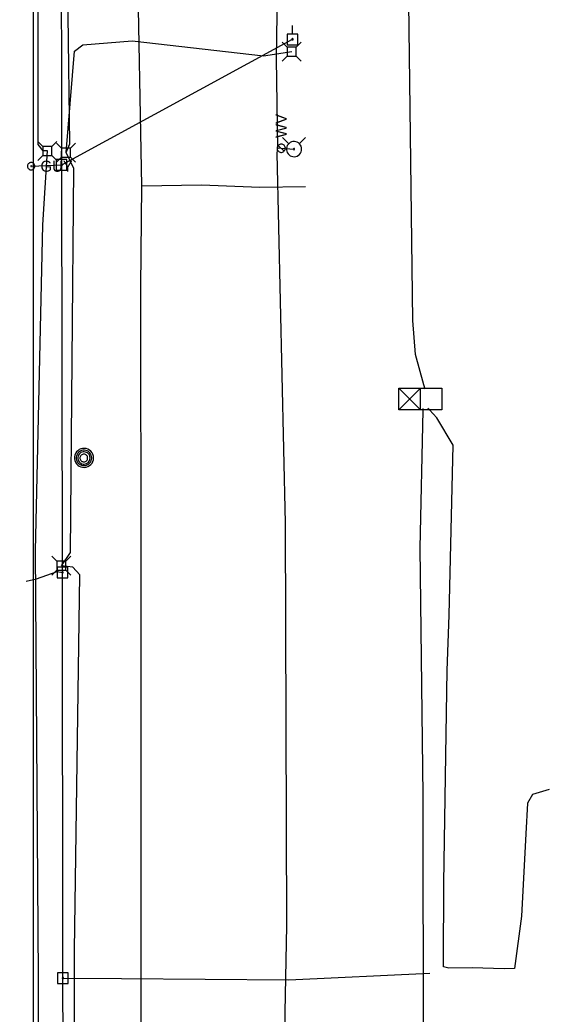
# Model space of a CAD drawing. Extents: x 596028 to 606371, y 330010 to 403088.
# Drawn here: x 602050.2 to 602233.3, y 374993.5 to 375337.5 of the extents above; entities that cross this region are included whole.
import ezdxf

# ---------------------------------------------------------------- set-up
doc = ezdxf.new("R2010")
doc.units = 0
for name, color, linetype in [('E_SIG', 7, 'Continuous'), ('E_UTL_AG_Bold', 7, 'Continuous'), ('E_UTL_E_UG', 7, 'Continuous'), ('E_UTL_EGuyWire', 7, 'Continuous'), ('E_UTL_EPowerPole', 7, 'Continuous'), ('E_UTL_G_UG', 7, 'Continuous'), ('E_UTL_MH', 7, 'Continuous'), ('E_UTL_Overhead', 7, 'Continuous'), ('E_UTL_T_UG', 7, 'Continuous'), ('E_UTL_W', 7, 'Continuous'), ('E_UTL_W_UG', 7, 'Continuous'), ('E_UTL_WHydrant', 7, 'Continuous')]:
    doc.layers.add(name, color=color, linetype=linetype)

msp = doc.modelspace()

# ---------------------------------------------------------------- linework, layer by layer
at = {"layer": 'E_SIG'}
for points in [[(602181.34, 375202.62), (602181.34, 375210.05)], [(602181.34, 375210.05), (602196.19, 375210.05)], [(602188.77, 375210.05), (602181.34, 375202.62)], [(602181.34, 375210.05), (602188.77, 375202.62)], [(602188.77, 375202.62), (602188.77, 375210.05)], [(602196.19, 375210.05), (602196.19, 375202.62)], [(602188.77, 375206.34), (602188.77, 375206.34)], [(602196.19, 375202.62), (602181.34, 375202.62)]]:
    msp.add_lwpolyline(points, dxfattribs=at)
at = {"layer": 'E_UTL_AG_Bold'}
for points in [[(602142.69, 375328.07), (602140.94, 375329.82)], [(602145.78, 375328.07), (602147.54, 375329.82)], [(602145.78, 375328.07), (602142.69, 375328.07)], [(602142.69, 375328.07), (602142.69, 375324.97)], [(602145.78, 375324.97), (602145.78, 375328.07)], [(602142.69, 375324.97), (602140.94, 375323.22)], [(602142.69, 375324.97), (602145.78, 375324.97)], [(602145.78, 375324.97), (602147.54, 375323.22)], [(602058.16, 375293.68), (602056.4, 375295.44)], [(602061.25, 375293.68), (602063, 375295.44)], [(602064.6, 375293.11), (602062.85, 375294.87)], [(602067.7, 375293.11), (602069.45, 375294.87)], [(602061.25, 375293.68), (602058.16, 375293.68)], [(602058.16, 375293.68), (602058.16, 375290.59)], [(602061.25, 375290.59), (602061.25, 375293.68)], [(602067.7, 375293.11), (602064.6, 375293.11)], [(602064.6, 375293.11), (602064.6, 375290.02)], [(602067.7, 375290.02), (602067.7, 375293.11)], [(602058.16, 375290.59), (602056.4, 375288.84)], [(602058.16, 375290.59), (602061.25, 375290.59)], [(602061.25, 375290.59), (602063, 375288.84)], [(602064.6, 375290.02), (602062.85, 375288.27)], [(602064.6, 375290.02), (602067.7, 375290.02)], [(602067.7, 375290.02), (602069.45, 375288.27)], [(602062.97, 375150.16), (602061.22, 375151.91)], [(602066.07, 375150.16), (602067.82, 375151.91)], [(602062.97, 375147.06), (602061.22, 375145.31)], [(602066.07, 375150.16), (602062.97, 375150.16)], [(602062.97, 375150.16), (602062.97, 375147.06)], [(602062.97, 375147.06), (602066.07, 375147.06)], [(602066.07, 375147.06), (602066.07, 375150.16)], [(602066.07, 375147.06), (602067.82, 375145.31)]]:
    msp.add_lwpolyline(points, dxfattribs=at)
at = {"layer": 'E_UTL_E_UG'}
for points in [[(602190.41, 375209.68), (602189.93, 375211.21), (602187.05, 375221.7), (602186.15, 375233.49), (602184.79, 375343.38), (602188.12, 375756.65), (602190.01, 375868.4), (602189.17, 375920.06), (602191.12, 375971.36), (602186.02, 376040.13), (602188.46, 376124.45), (602186.48, 376202.65), (602191.29, 376536.46)], [(602191.01, 374175.79), (602191.11, 374176.72), (602188.82, 374193.49), (602188.65, 374229.59), (602189.6, 374285.55), (602189.76, 374446.58), (602190.8, 374525.64), (602189.83, 374584.47), (602191.23, 374696.18), (602190.41, 374730.71), (602189.8, 374841.34), (602188.8, 374937.75), (602189.8, 374979.95), (602189.67, 375069.12), (602188.62, 375154.8), (602189.71, 375202.32), (602189.71, 375202.98)], [(602233.28, 375071.18), (602227.53, 375069.51), (602225.85, 375066.51), (602225.2, 375055.8), (602223.73, 375027.4), (602221.34, 375009.22), (602217.68, 375009.13), (602206.69, 375009.49), (602198.56, 375009.33), (602196.74, 375009.82), (602196.7, 375011.09), (602196.83, 375038.93), (602198.04, 375112.31), (602198.67, 375131.55), (602200.13, 375190.29), (602194.44, 375199.79), (602191.85, 375202.54), (602191.36, 375203.01)], [(602052.37, 375143.3), (602055.92, 375144.1), (602063.08, 375146.65), (602064.91, 375146.3)]]:
    msp.add_lwpolyline(points, dxfattribs=at)
at = {"layer": 'E_UTL_EGuyWire'}
msp.add_line((602054.09, 375286.87), (602064.66, 375287.35), dxfattribs=at)
for points in [[(602055.37, 375286.87), (602055.35, 375287.11), (602055.28, 375287.34), (602055.17, 375287.56), (602055.02, 375287.75), (602054.83, 375287.91), (602054.62, 375288.03), (602054.39, 375288.11), (602054.15, 375288.15), (602053.9, 375288.14), (602053.67, 375288.08), (602053.45, 375287.98), (602053.25, 375287.84), (602053.08, 375287.66), (602052.95, 375287.46), (602052.86, 375287.23), (602052.81, 375286.99), (602052.81, 375286.75), (602052.86, 375286.51), (602052.95, 375286.28), (602053.08, 375286.07), (602053.25, 375285.9), (602053.45, 375285.76), (602053.67, 375285.65), (602053.9, 375285.6), (602054.15, 375285.59), (602054.39, 375285.62), (602054.62, 375285.7), (602054.83, 375285.82), (602055.02, 375285.98), (602055.17, 375286.17), (602055.28, 375286.39), (602055.35, 375286.62), (602055.37, 375286.87)], [(602054.25, 375286.87), (602054.24, 375286.9), (602054.24, 375286.93), (602054.22, 375286.95), (602054.2, 375286.98), (602054.18, 375287), (602054.15, 375287.01), (602054.12, 375287.02), (602054.09, 375287.03), (602054.06, 375287.03), (602054.03, 375287.02), (602054.01, 375287.01), (602053.98, 375286.99), (602053.96, 375286.97), (602053.94, 375286.94), (602053.93, 375286.91), (602053.93, 375286.88), (602053.93, 375286.85), (602053.93, 375286.82), (602053.94, 375286.79), (602053.96, 375286.77), (602053.98, 375286.75), (602054.01, 375286.73), (602054.03, 375286.72), (602054.06, 375286.71), (602054.09, 375286.71), (602054.12, 375286.71), (602054.15, 375286.72), (602054.18, 375286.74), (602054.2, 375286.76), (602054.22, 375286.78), (602054.24, 375286.81), (602054.24, 375286.84), (602054.25, 375286.87)]]:
    msp.add_lwpolyline(points, dxfattribs=at)
at = {"layer": 'E_UTL_EPowerPole'}
for points in [[(602146.31, 375332.61), (602142.62, 375332.61)], [(602142.62, 375332.61), (602142.62, 375328.92)], [(602144.47, 375332.61), (602144.47, 375335.52)], [(602146.31, 375328.92), (602146.31, 375332.61)], [(602144.74, 375330.77), (602144.73, 375330.82), (602144.72, 375330.86), (602144.7, 375330.9), (602144.67, 375330.94), (602144.64, 375330.97), (602144.6, 375330.99), (602144.55, 375331), (602144.51, 375331.01), (602144.46, 375331.01), (602144.42, 375331), (602144.38, 375330.98), (602144.34, 375330.95), (602144.31, 375330.92), (602144.29, 375330.88), (602144.27, 375330.84), (602144.26, 375330.79), (602144.26, 375330.75), (602144.27, 375330.7), (602144.29, 375330.66), (602144.31, 375330.62), (602144.34, 375330.59), (602144.38, 375330.56), (602144.42, 375330.55), (602144.46, 375330.54), (602144.51, 375330.53), (602144.55, 375330.54), (602144.6, 375330.55), (602144.64, 375330.58), (602144.67, 375330.61), (602144.7, 375330.64), (602144.72, 375330.68), (602144.73, 375330.73), (602144.74, 375330.77)], [(602142.62, 375328.92), (602146.31, 375328.92)], [(602064.62, 375289.19), (602064.62, 375292.1)], [(602066.47, 375289.19), (602062.78, 375289.19)], [(602062.78, 375289.19), (602062.78, 375285.5)], [(602066.47, 375285.5), (602066.47, 375289.19)], [(602062.78, 375285.5), (602066.47, 375285.5)], [(602064.89, 375287.35), (602064.89, 375287.39), (602064.88, 375287.44), (602064.86, 375287.48), (602064.83, 375287.51), (602064.79, 375287.54), (602064.75, 375287.57), (602064.71, 375287.58), (602064.67, 375287.59), (602064.62, 375287.59), (602064.58, 375287.57), (602064.54, 375287.56), (602064.5, 375287.53), (602064.47, 375287.5), (602064.44, 375287.46), (602064.43, 375287.42), (602064.42, 375287.37), (602064.42, 375287.33), (602064.43, 375287.28), (602064.44, 375287.24), (602064.47, 375287.2), (602064.5, 375287.17), (602064.54, 375287.14), (602064.58, 375287.12), (602064.62, 375287.11), (602064.67, 375287.11), (602064.71, 375287.12), (602064.75, 375287.13), (602064.79, 375287.16), (602064.83, 375287.18), (602064.86, 375287.22), (602064.88, 375287.26), (602064.89, 375287.3), (602064.89, 375287.35)], [(602064.88, 375148.14), (602064.88, 375151.05)], [(602066.72, 375148.14), (602063.04, 375148.14)], [(602063.04, 375148.14), (602063.04, 375144.45)], [(602066.72, 375144.45), (602066.72, 375148.14)], [(602063.04, 375144.45), (602066.72, 375144.45)], [(602065.15, 375146.3), (602065.15, 375146.34), (602065.13, 375146.39), (602065.11, 375146.43), (602065.08, 375146.46), (602065.05, 375146.49), (602065.01, 375146.51), (602064.97, 375146.53), (602064.92, 375146.54), (602064.88, 375146.53), (602064.83, 375146.52), (602064.79, 375146.5), (602064.75, 375146.48), (602064.72, 375146.44), (602064.7, 375146.41), (602064.68, 375146.36), (602064.67, 375146.32), (602064.67, 375146.27), (602064.68, 375146.23), (602064.7, 375146.19), (602064.72, 375146.15), (602064.75, 375146.12), (602064.79, 375146.09), (602064.83, 375146.07), (602064.88, 375146.06), (602064.92, 375146.06), (602064.97, 375146.07), (602065.01, 375146.08), (602065.05, 375146.1), (602065.08, 375146.13), (602065.11, 375146.17), (602065.13, 375146.21), (602065.15, 375146.25), (602065.15, 375146.3)], [(602065.05, 375007.79), (602065.05, 375010.69)], [(602066.89, 375007.79), (602063.21, 375007.79)], [(602063.21, 375007.79), (602063.21, 375004.09)], [(602065.32, 375005.94), (602065.32, 375005.99), (602065.3, 375006.03), (602065.28, 375006.07), (602065.25, 375006.11), (602065.22, 375006.14), (602065.18, 375006.16), (602065.14, 375006.17), (602065.09, 375006.18), (602065.05, 375006.18), (602065, 375006.17), (602064.96, 375006.15), (602064.92, 375006.12), (602064.89, 375006.09), (602064.87, 375006.05), (602064.85, 375006.01), (602064.84, 375005.97), (602064.84, 375005.92), (602064.85, 375005.88), (602064.87, 375005.83), (602064.89, 375005.8), (602064.92, 375005.76), (602064.96, 375005.74), (602065, 375005.72), (602065.05, 375005.71), (602065.09, 375005.7), (602065.14, 375005.71), (602065.18, 375005.73), (602065.22, 375005.75), (602065.25, 375005.78), (602065.28, 375005.81), (602065.3, 375005.85), (602065.32, 375005.9), (602065.32, 375005.94)], [(602066.89, 375004.09), (602066.89, 375007.79)], [(602063.21, 375004.09), (602066.89, 375004.09)]]:
    msp.add_lwpolyline(points, dxfattribs=at)
at = {"layer": 'E_UTL_G_UG'}
for points in [[(602093.59, 374402.48), (602092.94, 374546.11), (602091.98, 374738.36), (602091.44, 374861.28), (602092.27, 374940.65), (602092.28, 374982.1), (602092.08, 374991.64), (602092.12, 375028.89), (602092.19, 375144.51), (602091.97, 375245.08), (602092.37, 375280.11), (602090.91, 375359.83), (602090.85, 375438.4), (602089.65, 375481.2), (602089.91, 375532.58), (602089.88, 375613.79), (602090.33, 375630.39), (602090.98, 375707.52)], [(602092.37, 375280.11), (602113.05, 375280.37), (602133.2, 375279.65), (602148.95, 375279.85)]]:
    msp.add_lwpolyline(points, dxfattribs=at)
at = {"layer": 'E_UTL_MH'}
for points in [[(602075.65, 375185.94), (602075.59, 375186.56), (602075.42, 375187.17), (602075.13, 375187.72), (602074.74, 375188.22), (602074.27, 375188.63), (602073.72, 375188.94), (602073.13, 375189.15), (602072.51, 375189.24), (602071.88, 375189.21), (602071.27, 375189.06), (602070.7, 375188.8), (602070.19, 375188.43), (602069.76, 375187.98), (602069.42, 375187.45), (602069.19, 375186.87), (602069.07, 375186.25), (602069.07, 375185.63), (602069.19, 375185.01), (602069.42, 375184.43), (602069.76, 375183.9), (602070.19, 375183.44), (602070.7, 375183.08), (602071.27, 375182.82), (602071.88, 375182.67), (602072.51, 375182.64), (602073.13, 375182.73), (602073.72, 375182.94), (602074.27, 375183.25), (602074.74, 375183.66), (602075.13, 375184.15), (602075.42, 375184.71), (602075.59, 375185.31), (602075.65, 375185.94)], [(602075.04, 375185.93), (602074.99, 375186.44), (602074.84, 375186.93), (602074.61, 375187.38), (602074.3, 375187.78), (602073.91, 375188.11), (602073.47, 375188.37), (602072.99, 375188.54), (602072.49, 375188.61), (602071.98, 375188.58), (602071.48, 375188.46), (602071.02, 375188.25), (602070.61, 375187.96), (602070.26, 375187.59), (602069.98, 375187.16), (602069.79, 375186.69), (602069.69, 375186.19), (602069.69, 375185.68), (602069.79, 375185.18), (602069.98, 375184.71), (602070.26, 375184.28), (602070.61, 375183.91), (602071.02, 375183.62), (602071.48, 375183.4), (602071.98, 375183.28), (602072.49, 375183.26), (602072.99, 375183.33), (602073.47, 375183.5), (602073.91, 375183.75), (602074.3, 375184.09), (602074.61, 375184.49), (602074.84, 375184.94), (602074.99, 375185.43), (602075.04, 375185.93)], [(602074.47, 375185.91), (602074.43, 375186.31), (602074.32, 375186.7), (602074.14, 375187.06), (602073.88, 375187.38), (602073.58, 375187.64), (602073.23, 375187.84), (602072.85, 375187.97), (602072.45, 375188.03), (602072.04, 375188.01), (602071.65, 375187.92), (602071.28, 375187.75), (602070.95, 375187.51), (602070.67, 375187.22), (602070.45, 375186.88), (602070.3, 375186.51), (602070.22, 375186.11), (602070.22, 375185.7), (602070.3, 375185.31), (602070.45, 375184.93), (602070.67, 375184.59), (602070.95, 375184.3), (602071.28, 375184.06), (602071.65, 375183.89), (602072.04, 375183.8), (602072.45, 375183.78), (602072.85, 375183.84), (602073.23, 375183.97), (602073.58, 375184.17), (602073.88, 375184.44), (602074.14, 375184.75), (602074.32, 375185.11), (602074.43, 375185.5), (602074.47, 375185.91)], [(602073.62, 375185.89), (602073.59, 375186.14), (602073.52, 375186.39), (602073.41, 375186.61), (602073.25, 375186.81), (602073.06, 375186.98), (602072.84, 375187.1), (602072.6, 375187.18), (602072.35, 375187.22), (602072.1, 375187.21), (602071.85, 375187.15), (602071.62, 375187.04), (602071.41, 375186.9), (602071.24, 375186.71), (602071.1, 375186.5), (602071.01, 375186.27), (602070.96, 375186.02), (602070.96, 375185.76), (602071.01, 375185.52), (602071.1, 375185.28), (602071.24, 375185.07), (602071.41, 375184.88), (602071.62, 375184.74), (602071.85, 375184.63), (602072.1, 375184.57), (602072.35, 375184.56), (602072.6, 375184.6), (602072.84, 375184.68), (602073.06, 375184.81), (602073.25, 375184.97), (602073.41, 375185.17), (602073.52, 375185.4), (602073.59, 375185.64), (602073.62, 375185.89)]]:
    msp.add_lwpolyline(points, dxfattribs=at)
at = {"layer": 'E_UTL_Overhead'}
for points in [[(602066.34, 374292.77), (602066.62, 374583.45), (602066.23, 374727.52), (602065.76, 374864.44), (602065.08, 375005.94), (602064.91, 375146.3), (602064.66, 375287.35), (602064.5, 375474.72), (602064.37, 375619.94), (602064.77, 375679.41), (602064.41, 375809.38), (602063.83, 375999.2), (602063.47, 376187.97), (602063.07, 376372.59), (602063.14, 376562.11), (602062.17, 376753.86), (602064.11, 376825.6), (602061.51, 376984.74), (602059.26, 377161.57), (602058.1, 377338.74)], [(602064.66, 375287.35), (602144.5, 375330.77)]]:
    msp.add_lwpolyline(points, dxfattribs=at)
at = {"layer": 'E_UTL_T_UG'}
for points in [[(602055.02, 373190.4), (602054.9, 376316.68), (602051.39, 376320.34), (602051.52, 376386.68)], [(602057.85, 374433.74), (602053.94, 374597.47), (602053.83, 374737.56), (602056.65, 374876.16), (602056.56, 375006.47), (602055.52, 375153.81), (602058.07, 375266.58), (602059.7, 375292.14), (602058.26, 375292.19), (602056.46, 375294.38), (602056.46, 375435.81), (602055.24, 375464.42), (602053.46, 375618.71), (602053.85, 375750.72), (602052.72, 375881), (602051.42, 376011.78), (602050.17, 376031.68), (602051.41, 376156.74), (602054.26, 376374.41)], [(602066.15, 375291.57), (602067.5, 375294.59), (602065.76, 375428.32), (602067.04, 375475.04), (602066.16, 375475.51)], [(602070.78, 374433.81), (602067.22, 374586.74), (602070.25, 374597.55), (602069.04, 374739.81), (602070.66, 374861.41), (602066.6, 374866.21), (602069.17, 374876.1), (602069.09, 375015.57), (602070.96, 375145.47), (602068.51, 375148.1), (602064.52, 375148.61), (602067.66, 375153.18), (602068.79, 375286.04), (602066.15, 375291.57), (602069.1, 375326.67), (602071.97, 375328.85), (602089.02, 375330.26), (602134.43, 375325.05), (602144.24, 375326.52)], [(602065.08, 375005.94), (602085.37, 375005.83), (602143.24, 375005.34), (602191.97, 375007.62)]]:
    msp.add_lwpolyline(points, dxfattribs=at)
at = {"layer": 'E_UTL_W'}
for points in [[(602140.6, 375294.5), (602140.33, 375294.47), (602140.07, 375294.39), (602139.83, 375294.27), (602139.61, 375294.1), (602139.44, 375293.9), (602139.3, 375293.66), (602139.21, 375293.41), (602139.17, 375293.14), (602139.19, 375292.87), (602139.25, 375292.6), (602139.36, 375292.36), (602139.52, 375292.14), (602139.72, 375291.95), (602139.94, 375291.8), (602140.19, 375291.7), (602140.46, 375291.65), (602140.73, 375291.65), (602141, 375291.7), (602141.25, 375291.8), (602141.48, 375291.95), (602141.67, 375292.14), (602141.83, 375292.36), (602141.94, 375292.6), (602142.01, 375292.87), (602142.02, 375293.14), (602141.98, 375293.41), (602141.89, 375293.66), (602141.76, 375293.9), (602141.58, 375294.1), (602141.37, 375294.27), (602141.13, 375294.39), (602140.87, 375294.47), (602140.6, 375294.5)], [(602141.6, 375292.06), (602139.59, 375294.08)]]:
    msp.add_lwpolyline(points, dxfattribs=at)
at = {"layer": 'E_UTL_W_UG'}
for points in [[(602142.23, 374402.89), (602139.57, 374549.01), (602141.08, 374699.68), (602142.22, 374793.43), (602143.05, 374794.25), (602143.48, 374798.85), (602140.37, 374876.74), (602141.92, 374914.2), (602141.99, 374993.97), (602142.58, 375024.18), (602142.09, 375163.37), (602139.21, 375291.37), (602139.46, 375293.24), (602138.95, 375324.02), (602140.9, 375454.47), (602135.71, 375597.53), (602135.31, 375708.24)], [(602139.46, 375293.24), (602140.6, 375293.07), (602145.03, 375292.78)]]:
    msp.add_lwpolyline(points, dxfattribs=at)
at = {"layer": 'E_UTL_WHydrant'}
for points in [[(602143.19, 375294.61), (602141.05, 375296.76)], [(602147.65, 375292.78), (602147.6, 375293.28), (602147.46, 375293.75), (602147.23, 375294.2), (602146.93, 375294.59), (602146.55, 375294.92), (602146.12, 375295.16), (602145.65, 375295.33), (602145.15, 375295.4), (602144.66, 375295.37), (602144.17, 375295.26), (602143.72, 375295.05), (602143.31, 375294.76), (602142.97, 375294.4), (602142.7, 375293.98), (602142.51, 375293.52), (602142.42, 375293.03), (602142.42, 375292.53), (602142.51, 375292.04), (602142.7, 375291.58), (602142.97, 375291.16), (602143.31, 375290.8), (602143.72, 375290.51), (602144.17, 375290.3), (602144.66, 375290.18), (602145.15, 375290.16), (602145.65, 375290.23), (602146.12, 375290.39), (602146.55, 375290.64), (602146.93, 375290.97), (602147.23, 375291.36), (602147.46, 375291.8), (602147.6, 375292.28), (602147.65, 375292.78)], [(602146.86, 375294.61), (602149.01, 375296.76)], [(602145.23, 375292.78), (602145.23, 375292.82), (602145.21, 375292.85), (602145.2, 375292.89), (602145.17, 375292.92), (602145.14, 375292.94), (602145.11, 375292.96), (602145.08, 375292.97), (602145.04, 375292.98), (602145, 375292.98), (602144.96, 375292.97), (602144.93, 375292.95), (602144.9, 375292.93), (602144.87, 375292.9), (602144.85, 375292.87), (602144.84, 375292.84), (602144.83, 375292.8), (602144.83, 375292.76), (602144.84, 375292.72), (602144.85, 375292.69), (602144.87, 375292.65), (602144.9, 375292.63), (602144.93, 375292.6), (602144.96, 375292.59), (602145, 375292.58), (602145.04, 375292.58), (602145.08, 375292.58), (602145.11, 375292.6), (602145.14, 375292.62), (602145.17, 375292.64), (602145.2, 375292.67), (602145.21, 375292.7), (602145.23, 375292.74), (602145.23, 375292.78)]]:
    msp.add_lwpolyline(points, dxfattribs=at)

# ---------------------------------------------------------------- texts
at = {"layer": 'E_UTL_EGuyWire'}
msp.add_text('GUY', height=3.85, dxfattribs=at).set_placement((602057.3, 375284.94))
at = {"layer": 'E_UTL_W'}
msp.add_text('WV', height=3.85, rotation=90, dxfattribs=at).set_placement((602142.52, 375296.64))

doc.saveas('drawing.dxf')
